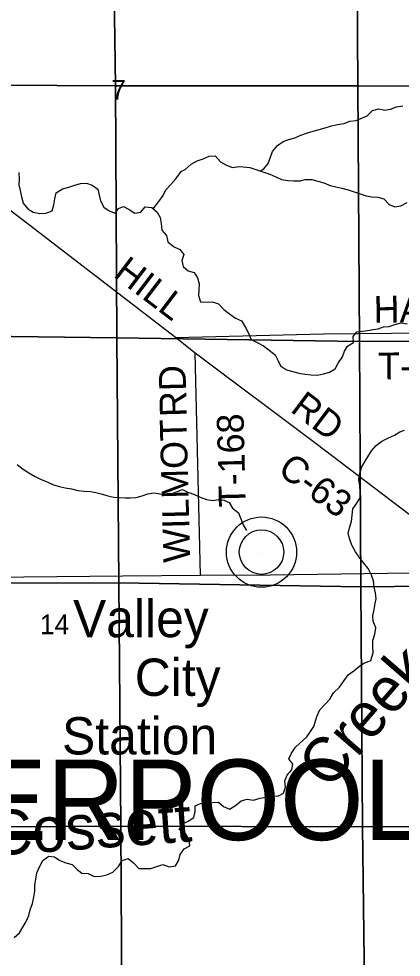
# Model space of a CAD drawing. Extents: x 1985906 to 2277390, y 930619 to 1324581.
# Drawn here: x 2130652 to 2134931, y 1175711 to 1186203 of the extents above; entities that cross this region are included whole.
import ezdxf

# ---------------------------------------------------------------- set-up
doc = ezdxf.new("R2010")
doc.units = 0
for name, color, linetype in [('GM_X_County_Road', 7, 'Continuous'), ('GM_X_County_Road_Text', 7, 'Continuous'), ('GM_X_Minor_River', 7, 'Continuous'), ('GM_X_Minor_River_Text', 7, 'Continuous'), ('GM_X_Section', 7, 'Continuous'), ('GM_X_Section_Text', 7, 'Continuous'), ('GM_X_State_Route', 7, 'Continuous'), ('GM_X_Township_Road', 7, 'Continuous'), ('GM_X_Township_Road_Text', 7, 'Continuous'), ('GM_X_Township_Text', 7, 'Continuous'), ('GM_X_Unincorporated', 7, 'Continuous'), ('GM_X_Unincorporated_Location', 7, 'Continuous'), ('GM_X_Unincorporated_Text', 7, 'Continuous')]:
    doc.layers.add(name, color=color, linetype=linetype)

msp = doc.modelspace()

# ---------------------------------------------------------------- linework, layer by layer
at = {"layer": 'GM_X_County_Road'}
msp.add_lwpolyline([(2135840, 1180019), (2135823, 1180061), (2135696, 1180179), (2135581, 1180235), (2133981, 1181451), (2132626, 1182464), (2132406, 1182639), (2129738, 1184687), (2127246, 1186581), (2125918, 1187596)], dxfattribs=at)
at = {"layer": 'GM_X_Minor_River'}
for points in [[(2133356, 1184501), (2133394, 1184524), (2133444, 1184586), (2133468, 1184656), (2133490, 1184720), (2133548, 1184787), (2133610, 1184829), (2133674, 1184853), (2133740, 1184871), (2133808, 1184900), (2133872, 1184924), (2133945, 1184946), (2134013, 1184966), (2134081, 1184983), (2134151, 1185005), (2134219, 1185021), (2134291, 1185033), (2134357, 1185058), (2134427, 1185064), (2134499, 1185094), (2134549, 1185118), (2134609, 1185177), (2134679, 1185195), (2134745, 1185181), (2134812, 1185191), (2134880, 1185219), (2134948, 1185228)], [(2132466, 1184494), (2132513, 1184519), (2132581, 1184576), (2132647, 1184614), (2132717, 1184636), (2132781, 1184668), (2132851, 1184671), (2132911, 1184602), (2132978, 1184565), (2133042, 1184539), (2133114, 1184551), (2133164, 1184549), (2133236, 1184539), (2133348, 1184501)], [(2130652, 1184484), (2130657, 1184410), (2130653, 1184346), (2130668, 1184284), (2130684, 1184211), (2130700, 1184141), (2130754, 1184078), (2130814, 1184040), (2130886, 1184025), (2130956, 1184031), (2131024, 1184055), (2131045, 1184121), (2131055, 1184189), (2131071, 1184257), (2131140, 1184301), (2131214, 1184321), (2131278, 1184343), (2131341, 1184360), (2131411, 1184364), (2131473, 1184344), (2131537, 1184299), (2131553, 1184231), (2131566, 1184166), (2131602, 1184098), (2131664, 1184055), (2131732, 1184029), (2131768, 1184083), (2131823, 1184105), (2131889, 1184072), (2131951, 1184030), (2132019, 1184041), (2132067, 1184099), (2132140, 1184091), (2132201, 1184042), (2132235, 1183982), (2132247, 1183913), (2132253, 1183841), (2132304, 1183780), (2132320, 1183710), (2132382, 1183658), (2132454, 1183625), (2132500, 1183568), (2132476, 1183502), (2132491, 1183432), (2132547, 1183383), (2132615, 1183367), (2132653, 1183308), (2132671, 1183240), (2132668, 1183174), (2132662, 1183110), (2132684, 1183039), (2132748, 1183035), (2132820, 1183038), (2132886, 1183014), (2132946, 1182953), (2133010, 1182903), (2133078, 1182856), (2133144, 1182824), (2133188, 1182753), (2133222, 1182687), (2133251, 1182618), (2133321, 1182584), (2133391, 1182547), (2133455, 1182499), (2133519, 1182444), (2133555, 1182379), (2133579, 1182321), (2133647, 1182278), (2133719, 1182258), (2133787, 1182240), (2133851, 1182229), (2133925, 1182221), (2133993, 1182218), (2134060, 1182232), (2134130, 1182250), (2134194, 1182290), (2134227, 1182352), (2134275, 1182422), (2134296, 1182486), (2134330, 1182544), (2134396, 1182582), (2134395, 1182650), (2134435, 1182704), (2134503, 1182710), (2134553, 1182719), (2134618, 1182727), (2134672, 1182737), (2134734, 1182757), (2134796, 1182764), (2134861, 1182786), (2134929, 1182804), (2134997, 1182791)], [(2132155, 1184077), (2132218, 1184159), (2132267, 1184225), (2132299, 1184289), (2132355, 1184349), (2132408, 1184415), (2132469, 1184496)], [(2133351, 1184501), (2133463, 1184467), (2133529, 1184435), (2133593, 1184406), (2133663, 1184394), (2133731, 1184389), (2133804, 1184391), (2133856, 1184407), (2133930, 1184406), (2134000, 1184386), (2134064, 1184367), (2134136, 1184339), (2134200, 1184322), (2134267, 1184308), (2134339, 1184290), (2134403, 1184269), (2134471, 1184245), (2134539, 1184222), (2134603, 1184212), (2134671, 1184209), (2134735, 1184189), (2134797, 1184128), (2134861, 1184100), (2134927, 1184110), (2134996, 1184147)], [(2134592, 1179028), (2134618, 1179113), (2134612, 1179184), (2134612, 1179252), (2134637, 1179322), (2134649, 1179394), (2134617, 1179467), (2134614, 1179529), (2134630, 1179599), (2134641, 1179665), (2134651, 1179716), (2134645, 1179784), (2134629, 1179848), (2134620, 1179919), (2134600, 1179983), (2134560, 1180056), (2134512, 1180118), (2134461, 1180183), (2134421, 1180245), (2134379, 1180318), (2134357, 1180380), (2134338, 1180449), (2134352, 1180513), (2134374, 1180583), (2134383, 1180655), (2134391, 1180724), (2134434, 1180788), (2134472, 1180848), (2134470, 1180916), (2134469, 1180982), (2134457, 1181053), (2134469, 1181123), (2134490, 1181193), (2134528, 1181257), (2134556, 1181307), (2134597, 1181371), (2134651, 1181433), (2134716, 1181479), (2134788, 1181517), (2134857, 1181547), (2134917, 1181584), (2134967, 1181602)], [(2130635, 1181220), (2130701, 1181166), (2130765, 1181127), (2130837, 1181085), (2130901, 1181052), (2130971, 1181026), (2131041, 1180993), (2131107, 1180975), (2131173, 1180960), (2131243, 1180946), (2131313, 1180929), (2131384, 1180923), (2131456, 1180919), (2131516, 1180908), (2131588, 1180888), (2131648, 1180871), (2131714, 1180855), (2131774, 1180850), (2131847, 1180848), (2131897, 1180848), (2131965, 1180849), (2132031, 1180871), (2132097, 1180891), (2132162, 1180903), (2132212, 1180894), (2132282, 1180880), (2132350, 1180887), (2132417, 1180913), (2132483, 1180941), (2132545, 1180911), (2132617, 1180886), (2132683, 1180854), (2132751, 1180829), (2132823, 1180819), (2132887, 1180828), (2132946, 1180820), (2133008, 1180793), (2133043, 1180731), (2133111, 1180678), (2133137, 1180614), (2133161, 1180546), (2133201, 1180481)], [(2132560, 1177029), (2132512, 1177098), (2132448, 1177140), (2132476, 1177197), (2132547, 1177232), (2132611, 1177274), (2132627, 1177340), (2132624, 1177403), (2132684, 1177430), (2132756, 1177436), (2132885, 1177443), (2132943, 1177397), (2133009, 1177368), (2133077, 1177406), (2133139, 1177458), (2133208, 1177480), (2133280, 1177467), (2133352, 1177489), (2133420, 1177501), (2133489, 1177512), (2133557, 1177514), (2133615, 1177544), (2133638, 1177614), (2133628, 1177682), (2133654, 1177746), (2133709, 1177806), (2133717, 1177871), (2133675, 1177931), (2133702, 1177993), (2133750, 1178059), (2133875, 1178175), (2133909, 1178225), (2133952, 1178289), (2133968, 1178339), (2133988, 1178402), (2134019, 1178476), (2134075, 1178538), (2134134, 1178598), (2134172, 1178668), (2134241, 1178732), (2134291, 1178804), (2134336, 1178868), (2134402, 1178913), (2134469, 1178969), (2134521, 1179001), (2134596, 1179028)], [(2130601, 1175933), (2130661, 1175985), (2130698, 1176049), (2130734, 1176111), (2130764, 1176177), (2130781, 1176240), (2130805, 1176312), (2130822, 1176382), (2130832, 1176450), (2130832, 1176515), (2130843, 1176583), (2130855, 1176655), (2130885, 1176723), (2130922, 1176793), (2130988, 1176841), (2131052, 1176835), (2131112, 1176792), (2131180, 1176766), (2131251, 1176749), (2131304, 1176693), (2131356, 1176652), (2131429, 1176646), (2131497, 1176615), (2131569, 1176617), (2131637, 1176631), (2131705, 1176664), (2131768, 1176726), (2131808, 1176794), (2131875, 1176816), (2131935, 1176766), (2131994, 1176703), (2132059, 1176705), (2132129, 1176702), (2132195, 1176726), (2132265, 1176746), (2132333, 1176723), (2132404, 1176733), (2132444, 1176797), (2132458, 1176861), (2132501, 1176923), (2132565, 1176957), (2132560, 1177029)]]:
    msp.add_lwpolyline(points, dxfattribs=at)
at = {"layer": 'GM_X_Section'}
for points in [[(2131692, 1188312), (2131736, 1185453), (2129101, 1185467), (2129098, 1188310)], [(2134427, 1188314), (2134446, 1185453), (2131736, 1185453), (2131692, 1188312), (2131998, 1188312)], [(2136945, 1188309), (2137050, 1188308), (2137081, 1185446), (2134446, 1185453), (2134427, 1188314)], [(2131736, 1185453), (2131748, 1182634), (2129104, 1182671), (2129101, 1185467)], [(2134446, 1185453), (2134465, 1182595), (2131748, 1182634), (2131736, 1185453)], [(2137081, 1185446), (2137100, 1182601), (2134465, 1182595), (2134446, 1185453)], [(2131748, 1182634), (2131770, 1179897), (2129130, 1179888), (2129113, 1179888), (2129104, 1182671)], [(2134465, 1182595), (2134481, 1179852), (2131770, 1179897), (2131748, 1182634)], [(2137100, 1182601), (2137117, 1179878), (2134481, 1179852), (2134465, 1182595)], [(2131770, 1179897), (2131794, 1177176), (2129153, 1177162), (2129130, 1179888)], [(2134481, 1179852), (2134497, 1177170), (2131794, 1177176), (2131770, 1179897)], [(2137117, 1179878), (2137137, 1177174), (2134497, 1177170), (2134481, 1179852)], [(2131794, 1177176), (2131810, 1174520), (2129162, 1174511), (2129153, 1177162)], [(2134497, 1177170), (2134532, 1174488), (2131810, 1174520), (2131794, 1177176)], [(2137137, 1177174), (2137149, 1174498), (2134532, 1174488), (2134497, 1177170)]]:
    msp.add_lwpolyline(points, close=True, dxfattribs=at)
at = {"layer": 'GM_X_State_Route'}
msp.add_lwpolyline([(2127761, 1179936), (2128863, 1179945), (2131816, 1179974), (2132685, 1179981), (2133469, 1179985), (2135043, 1180007), (2135840, 1180019), (2135915, 1180020), (2136667, 1180034), (2138157, 1180060), (2139581, 1180100)], dxfattribs=at)
at = {"layer": 'GM_X_Township_Road'}
for points in [[(2132406, 1182639), (2134061, 1182679), (2135203, 1182693), (2136403, 1182710), (2137140, 1182698), (2137581, 1182714), (2138519, 1182731), (2139562, 1182741)], [(2132685, 1179981), (2132626, 1182464)]]:
    msp.add_lwpolyline(points, dxfattribs=at)
at = {"layer": 'GM_X_Unincorporated'}
for radius in [393, 249]:
    msp.add_circle((2133368, 1180240), radius, dxfattribs=at)
at = {"layer": 'GM_X_Unincorporated_Location'}
msp.add_line((2133368, 1180240), (2133368, 1180240), dxfattribs=at)

# ---------------------------------------------------------------- texts
at = {"layer": 'GM_X_County_Road_Text'}
for s, rotation, p in [('HILL', 322.7082, (2131698, 1183327)), ('RD', 323.0313, (2133678, 1181818)), ('C-63', 323.2674, (2133535, 1181129))]:
    msp.add_text(s, height=300, rotation=rotation, dxfattribs=at).set_placement(p)
at = {"layer": 'GM_X_Minor_River_Text'}
for s, height, rotation, p in [('Creek', 500.3, 49.1728, (2134120, 1177569)), ('Cossett', 500.2, 4.1879, (2130338, 1176842))]:
    msp.add_text(s, height=height, rotation=rotation, dxfattribs=at).set_placement(p)
at = {"layer": 'GM_X_Section_Text'}
for s, p in [('7', (2131686, 1185298)), ('14', (2130888, 1179322))]:
    msp.add_text(s, height=221, rotation=0, dxfattribs=at).set_placement(p)
at = {"layer": 'GM_X_Township_Road_Text'}
for s, rotation, p in [('HARTNECK', 0.6308, (2134624, 1182804)), ('T-114', 0.5614, (2134674, 1182170)), ('RD', 91.4825, (2132532, 1181755)), ('T-168', 91.4033, (2133192, 1180745)), ('WILMOT', 91.5073, (2132571, 1180127))]:
    msp.add_text(s, height=300, rotation=rotation, dxfattribs=at).set_placement(p)
at = {"layer": 'GM_X_Township_Text'}
msp.add_text('LIVERPOOL', height=900, rotation=0, dxfattribs=at).set_placement((2128358, 1177021))
at = {"layer": 'GM_X_Unincorporated_Text'}
for s, p in [('Valley', (2131259, 1179289)), ('City', (2131950, 1178633)), ('Station', (2131136, 1177978))]:
    msp.add_text(s, height=417, rotation=0, dxfattribs=at).set_placement(p)

doc.saveas('drawing.dxf')
